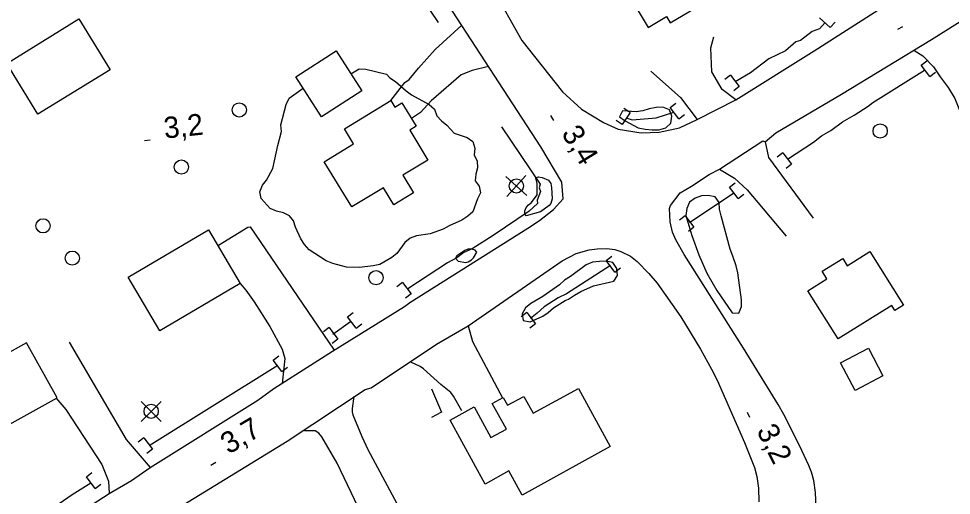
# Model space of a CAD drawing. Extents: x 336540 to 340074, y 5572036 to 5573747.
# Drawn here: x 338325.8 to 338457.2, y 5572614.3 to 5572681.4 of the extents above; entities that cross this region are included whole.
import ezdxf

# ---------------------------------------------------------------- set-up
doc = ezdxf.new("R2010")
doc.units = 0
for name, color, linetype in [('Niveau 19', 7, 'Continuous'), ('Niveau 2', 7, 'Continuous'), ('Niveau 21', 7, 'Continuous'), ('Niveau 26', 7, 'Continuous'), ('Niveau 3', 7, 'Continuous'), ('Niveau 31', 7, 'Continuous'), ('Niveau 36', 7, 'Continuous'), ('Niveau 37', 7, 'Continuous'), ('Niveau 4', 7, 'Continuous')]:
    doc.layers.add(name, color=color, linetype=linetype)

msp = doc.modelspace()

# ---------------------------------------------------------------- linework, layer by layer
at = {"layer": 'Niveau 19'}
for points in [[(338378.29, 5572669.88), (338380.23, 5572672.44), (338380.87, 5572672.87), (338382.16, 5572674.46), (338384.51, 5572677.07), (338388.27, 5572680.48)], [(338426.89, 5572669.97), (338424.96, 5572671.42), (338423.51, 5572673.91), (338423.36, 5572677.3), (338423.8, 5572678.84)], [(338451.97, 5572676.97), (338453.24, 5572676.19), (338454.73, 5572674.65), (338455.66, 5572673.21), (338456.8, 5572671.73), (338457.72, 5572670.18), (338459.49, 5572665.88)], [(338392.03, 5572674.7), (338389.71, 5572674.13), (338388.19, 5572673.49), (338383.97, 5572669.85), (338382.44, 5572668.22), (338381.18, 5572667.37)], [(338414.88, 5572674.03), (338419.09, 5572670.32), (338421.43, 5572667.21)], [(338431.03, 5572664.07), (338431.47, 5572661.88), (338437.77, 5572653.33)], [(338424.6, 5572660.21), (338426.68, 5572658.96), (338428.46, 5572657.32), (338433.97, 5572650.79)], [(338353.99, 5572649.53), (338358.11, 5572652.08), (338358.45, 5572652.09), (338370.3, 5572634.77)], [(338357.03, 5572644.12), (338357.85, 5572643.21), (338359.01, 5572641.55), (338361.24, 5572638.08), (338362.96, 5572634.89), (338363.33, 5572633.59), (338362.96, 5572630.08)], [(338389.18, 5572638.16), (338389.77, 5572635.99), (338394.01, 5572628.04)], [(338332.93, 5572635.9), (338340.96, 5572622.16), (338344.36, 5572618.25)], [(338388.29, 5572626.23), (338387.12, 5572628.26), (338386.72, 5572628.79), (338385.33, 5572629.92), (338382.86, 5572632.13), (338382.41, 5572632.45), (338381.08, 5572633.07)], [(338373.05, 5572628.21), (338372.82, 5572626.55), (338372.83, 5572626.05), (338372.92, 5572625.64), (338374.19, 5572622.58), (338375.05, 5572620.77), (338380.15, 5572611.26)], [(338331.06, 5572628.02), (338332.49, 5572626.38), (338337.56, 5572618.64), (338338.51, 5572616.29), (338338.58, 5572614.6)], [(338374.15, 5572611.69), (338370.7, 5572618.84), (338368.57, 5572622.56), (338368.11, 5572623.09), (338367.59, 5572623.38), (338366.1, 5572623.42)]]:
    msp.add_lwpolyline(points, dxfattribs=at)
at = {"layer": 'Niveau 2'}
for points in [[(338372.64, 5572673.65), (338373.79, 5572674.36), (338374.75, 5572674.32), (338377.64, 5572673.6), (338378.15, 5572673.1), (338378.95, 5572672.56), (338380.44, 5572671.24), (338381.19, 5572670.69), (338383.69, 5572669.34), (338384.44, 5572668.68), (338384.74, 5572667.73), (338385.43, 5572667.02), (338386.17, 5572666.41), (338387.21, 5572665.31), (338389.02, 5572664.68), (338389.82, 5572664.13), (338390.12, 5572663.18), (338390.03, 5572662.22), (338390.44, 5572661.39), (338390.46, 5572660.43), (338390.25, 5572659.53), (338390.15, 5572658.57), (338390.73, 5572657.85), (338390.92, 5572656.9), (338390.48, 5572656.05), (338389.84, 5572654.23), (338389.12, 5572653.6), (338388.29, 5572653.07), (338386.5, 5572652.25), (338385.66, 5572651.78), (338383.82, 5572651.12), (338381.9, 5572650.85), (338381.01, 5572650.5), (338380.23, 5572649.92), (338379.13, 5572648.37), (338378.41, 5572647.8), (338376.74, 5572646.8), (338375.79, 5572646.61), (338373.87, 5572646.4), (338372.01, 5572646.42), (338370.09, 5572646.94), (338369.18, 5572647.31), (338366.78, 5572648.89), (338366.09, 5572649.61), (338365.57, 5572650.44), (338364.86, 5572652.05), (338364.56, 5572652.95), (338363.99, 5572653.67), (338363.13, 5572654.1), (338362.17, 5572654.3), (338361.26, 5572654.67), (338359.99, 5572656.11), (338359.81, 5572657.06), (338360.18, 5572657.97), (338360.73, 5572658.66), (338361.66, 5572660.31), (338362.33, 5572663.58), (338362.85, 5572665.51), (338362.78, 5572666.46), (338363.51, 5572669.35), (338363.95, 5572670.2), (338365.93, 5572671.61)], [(338413.1, 5572666.06), (338414.12, 5572665.85), (338415.08, 5572665.76), (338416.04, 5572665.78), (338417, 5572666.03), (338417.72, 5572666.72), (338417.87, 5572667.68), (338417.51, 5572668.57), (338416.6, 5572668.95), (338415.64, 5572668.93), (338414.69, 5572668.74), (338413.79, 5572668.44), (338412.84, 5572668.3), (338410.92, 5572668.43), (338410.48, 5572667.58), (338411.28, 5572667.03), (338413.1, 5572666.06)], [(338398.89, 5572658.21), (338398.71, 5572659.02), (338399.06, 5572659.17), (338399.61, 5572659.06), (338400.48, 5572658.69), (338400.79, 5572658.23), (338400.92, 5572657.64), (338401.01, 5572656.04), (338400.81, 5572655.4), (338400.57, 5572655.11), (338399.37, 5572654.21), (338397.36, 5572653.65), (338397.17, 5572653.95), (338397.15, 5572654.35), (338397.36, 5572654.82), (338397.67, 5572655.21), (338398.1, 5572655.54), (338398.9, 5572656.6), (338398.89, 5572658.21)], [(338426.47, 5572648), (338426.06, 5572648.95), (338424.79, 5572653.65), (338424.6, 5572654.6), (338424.53, 5572655.56), (338423.95, 5572656.33), (338422.98, 5572656.53), (338422.03, 5572656.46), (338421.13, 5572656.16), (338420.35, 5572655.58), (338419.97, 5572654.67), (338419.82, 5572653.71), (338420.66, 5572650.91), (338421.67, 5572648.18), (338422.79, 5572645.61), (338424.19, 5572643.17), (338426.34, 5572640.01), (338427.3, 5572639.97), (338427.68, 5572640.88), (338427.66, 5572641.84), (338427.14, 5572645.65), (338426.95, 5572646.6), (338426.47, 5572648)], [(338387.75, 5572647.27), (338388.85, 5572647.1), (338389.17, 5572647.19), (338389.63, 5572647.46), (338389.9, 5572647.73), (338390.41, 5572648.53), (338390.14, 5572648.81), (338389.66, 5572648.96), (338389.13, 5572648.95), (338388.68, 5572648.77), (338387.59, 5572648.04), (338387.36, 5572647.71), (338387.75, 5572647.27)], [(338404.13, 5572642.5), (338405.02, 5572643.03), (338406.81, 5572643.8), (338409.68, 5572644.48), (338410.22, 5572645.28), (338410.09, 5572646.23), (338409.57, 5572647.07), (338408.61, 5572647.27), (338407.65, 5572647.25), (338406.69, 5572647.12), (338405.8, 5572646.76), (338403.57, 5572645.13), (338402.74, 5572644.61), (338402.02, 5572643.97), (338399.68, 5572642.29), (338398.01, 5572641.3), (338397.23, 5572640.72), (338396.79, 5572639.86), (338396.92, 5572638.91), (338397.88, 5572638.76), (338399.67, 5572639.53), (338400.45, 5572640.06), (338401.18, 5572640.69), (338402.85, 5572641.74), (338403.29, 5572641.92), (338404.13, 5572642.5)]]:
    msp.add_lwpolyline(points, dxfattribs=at)
at = {"layer": 'Niveau 21'}
for points in [[(338373.26, 5572718.45), (338374.89, 5572715.36), (338376.8, 5572712.91), (338392.53, 5572685.78), (338396.74, 5572678.33), (338402.47, 5572671.12), (338405.12, 5572668.69), (338408.25, 5572666.79), (338410.32, 5572665.88), (338413.55, 5572665.34), (338416.09, 5572665.45), (338418.93, 5572666.07), (338421.43, 5572667.21), (338426.89, 5572669.97), (338437.94, 5572676.9), (338452.08, 5572686), (338470.72, 5572697.5)], [(338326.23, 5572606.61), (338338.58, 5572614.6), (338341.73, 5572616.43), (338344.36, 5572618.25), (338359.51, 5572627.73), (338361.8, 5572629.36), (338370.04, 5572634.62), (338380.19, 5572640.9), (338380.96, 5572641.48), (338397.55, 5572651.92), (338399.2, 5572653.02), (338401.18, 5572654.53), (338402.55, 5572656.04), (338402.34, 5572658.4), (338399.42, 5572663.36), (338385.65, 5572684.52), (338376.04, 5572699.47), (338374.44, 5572701.26), (338373.14, 5572703.77), (338371.96, 5572706.52), (338370.87, 5572708.23), (338367.07, 5572715.29)], [(338438.27, 5572610.46), (338438.11, 5572614.71), (338437.88, 5572616.4), (338437.56, 5572617.56), (338437.18, 5572618.54), (338435.86, 5572621.34), (338433.66, 5572625.7), (338432.85, 5572627.12), (338427.97, 5572635.02), (338419.62, 5572648.24), (338418.44, 5572650.29), (338417.94, 5572651.37), (338417.61, 5572652.82), (338417.52, 5572654.67), (338417.66, 5572655.1), (338419.03, 5572656.9), (338420.65, 5572657.85), (338423.11, 5572659.48), (338424.6, 5572660.21), (338430.68, 5572664.21), (338431.03, 5572664.07), (338432.5, 5572665.32), (338441.75, 5572670.8), (338454.45, 5572678.47), (338477.84, 5572693.22)], [(338347.65, 5572612.13), (338363.65, 5572621.96), (338374.66, 5572629.23), (338375.52, 5572629.43), (338384.72, 5572635.59), (338389.18, 5572638.16), (338402.39, 5572647.34), (338404.39, 5572648.34), (338406.22, 5572648.88), (338407.32, 5572649.02), (338408.7, 5572649.05), (338409.81, 5572648.92), (338410.67, 5572648.66), (338412.03, 5572647.98), (338412.96, 5572647.25), (338414.61, 5572645.56), (338415.78, 5572644.18), (338419.12, 5572639.45), (338421.91, 5572634.89), (338423.47, 5572632.08), (338424.23, 5572630.55), (338428.12, 5572621.76), (338429.5, 5572618.26), (338429.82, 5572616.95), (338430.06, 5572615.31), (338430.14, 5572613.41)]]:
    msp.add_lwpolyline(points, dxfattribs=at)
at = {"layer": 'Niveau 26'}
for p, q in [((338440.19, 5572680.19), (338438.69, 5572681.55)), ((338440.19, 5572680.19), (338440.86, 5572680.93)), ((338453, 5572674.88), (338453.79, 5572675.49)), ((338454.22, 5572673.28), (338453, 5572674.88)), ((338426.15, 5572673.48), (338425.35, 5572672.87)), ((338426.15, 5572673.48), (338427.37, 5572671.88)), ((338454.22, 5572673.28), (338455.02, 5572673.89)), ((338427.37, 5572671.88), (338426.58, 5572671.27)), ((338417.64, 5572668.9), (338418.43, 5572669.51)), ((338418.86, 5572667.3), (338417.64, 5572668.9)), ((338411.97, 5572668.22), (338410.88, 5572666.52)), ((338411.97, 5572668.22), (338411.12, 5572668.76)), ((338418.86, 5572667.3), (338419.66, 5572667.91)), ((338410.88, 5572666.52), (338410.03, 5572667.06)), ((338433.52, 5572662.55), (338432.72, 5572661.94)), ((338433.52, 5572662.55), (338434.74, 5572660.95)), ((338434.74, 5572660.95), (338433.95, 5572660.34)), ((338425.99, 5572657.71), (338426.78, 5572658.32)), ((338427.21, 5572656.11), (338425.99, 5572657.71)), ((338427.21, 5572656.11), (338428.01, 5572656.72)), ((338419.76, 5572653.67), (338418.96, 5572653.06)), ((338419.76, 5572653.67), (338420.98, 5572652.07)), ((338420.98, 5572652.07), (338420.19, 5572651.46)), ((338408.63, 5572647.35), (338409.42, 5572647.96)), ((338409.85, 5572645.75), (338408.63, 5572647.35)), ((338409.85, 5572645.75), (338410.65, 5572646.36)), ((338379.92, 5572644.28), (338379.12, 5572643.67)), ((338379.92, 5572644.28), (338381.14, 5572642.68)), ((338381.14, 5572642.68), (338380.35, 5572642.07)), ((338372.17, 5572639.46), (338372.96, 5572640.07)), ((338397.42, 5572640.07), (338396.62, 5572639.46)), ((338397.42, 5572640.07), (338398.64, 5572638.47)), ((338373.39, 5572637.86), (338372.17, 5572639.46)), ((338369.59, 5572637.92), (338368.79, 5572637.31)), ((338369.59, 5572637.92), (338370.81, 5572636.32)), ((338373.39, 5572637.86), (338374.19, 5572638.47)), ((338398.64, 5572638.47), (338397.85, 5572637.86)), ((338370.81, 5572636.32), (338370.02, 5572635.71)), ((338361.69, 5572633.35), (338362.48, 5572633.96)), ((338362.91, 5572631.75), (338361.69, 5572633.35)), ((338362.91, 5572631.75), (338363.71, 5572632.36)), ((338343.48, 5572622.41), (338342.68, 5572621.8)), ((338343.48, 5572622.41), (338344.7, 5572620.81)), ((338344.7, 5572620.81), (338343.91, 5572620.2)), ((338335.37, 5572616.9), (338336.16, 5572617.51)), ((338336.59, 5572615.3), (338335.37, 5572616.9)), ((338336.59, 5572615.3), (338337.39, 5572615.91))]:
    msp.add_line(p, q, dxfattribs=at)
at = {"layer": 'Niveau 3'}
for p, q in [((338449.69, 5572679.92), (338450.42, 5572680.29)), ((338400.76, 5572667.76), (338401.19, 5572667.06)), ((338343.55, 5572664.26), (338344.35, 5572664.34)), ((338428.46, 5572626.02), (338428.82, 5572625.31)), ((338352.93, 5572618.58), (338353.62, 5572618.99))]:
    msp.add_line(p, q, dxfattribs=at)
at = {"layer": 'Niveau 31'}
for points in [[(338423.03, 5572686.01), (338419.01, 5572692.75), (338410.17, 5572687.48), (338414.52, 5572680.18), (338417.1, 5572681.72), (338417.64, 5572680.81), (338421.85, 5572683.31), (338421.16, 5572684.47), (338423.22, 5572685.69), (338423.03, 5572686.01)], [(338338.72, 5572674.22), (338328.55, 5572667.96), (338324.15, 5572675.11), (338334.32, 5572681.37), (338338.72, 5572674.22)], [(338374.18, 5572671.26), (338368.5, 5572667.61), (338364.88, 5572673.24), (338370.56, 5572676.89), (338374.18, 5572671.26)], [(338372.76, 5572654.91), (338368.88, 5572661.27), (338373, 5572663.78), (338371.72, 5572665.89), (338378.29, 5572669.88), (338378.84, 5572668.97), (338379.84, 5572669.58), (338381.85, 5572666.28), (338380.94, 5572665.73), (338383.5, 5572661.5), (338379.97, 5572659.37), (338381.47, 5572656.88), (338378.68, 5572655.2), (338377.24, 5572657.6), (338372.76, 5572654.91)], [(338357.03, 5572644.12), (338345.71, 5572637.49), (338341.28, 5572645.05), (338352.6, 5572651.68), (338357.03, 5572644.12)], [(338441.3, 5572636.33), (338437.02, 5572643.11), (338439.71, 5572644.81), (338439.06, 5572645.85), (338441.94, 5572647.65), (338442.58, 5572646.63), (338445.78, 5572648.64), (338450.51, 5572641.1), (338449.29, 5572640.34), (338448.86, 5572641.03), (338441.3, 5572636.33)], [(338320.24, 5572621.93), (338331.24, 5572628.03), (338326.95, 5572635.77), (338315.95, 5572629.67), (338320.24, 5572621.93)], [(338441.63, 5572632.98), (338445.55, 5572635.03), (338447.6, 5572631.12), (338443.68, 5572629.07), (338441.63, 5572632.98)], [(338409.19, 5572621.21), (338396.77, 5572614.36), (338394.9, 5572617.75), (338391.57, 5572615.91), (338386.61, 5572624.89), (338389.99, 5572626.76), (338392.38, 5572622.44), (338394.56, 5572623.64), (338392.57, 5572627.25), (338394.11, 5572628.1), (338394.72, 5572626.99), (338397.01, 5572628.25), (338398.32, 5572625.87), (338404.69, 5572629.38), (338409.19, 5572621.21)]]:
    msp.add_lwpolyline(points, dxfattribs=at)
at = {"layer": 'Niveau 36'}
for p, q in [((338397.44, 5572656.52), (338394.47, 5572659.21)), ((338394.61, 5572656.38), (338397.3, 5572659.35)), ((338345.91, 5572624.72), (338343.09, 5572627.54)), ((338343.09, 5572624.72), (338345.91, 5572627.54))]:
    msp.add_line(p, q, dxfattribs=at)
for centre in [(338356.91, 5572668.57), (338447.22, 5572665.6), (338348.76, 5572660.53), (338395.96, 5572657.87), (338329.27, 5572652.25), (338333.39, 5572647.71), (338376.18, 5572644.95), (338344.5, 5572626.15)]:
    msp.add_circle(centre, 1, dxfattribs=at)
at = {"layer": 'Niveau 37'}
msp.add_lwpolyline([(338384.01, 5572629.32), (338385.42, 5572626.01), (338384, 5572625.26)], dxfattribs=at)
msp.add_lwpolyline([(338384.01, 5572629.32), (338385.42, 5572626.01), (338384, 5572625.26)], dxfattribs=at)
at = {"layer": 'Niveau 4'}
for points in [[(338372.49, 5572699.32), (338384.96, 5572680.87)], [(338439.45, 5572680.87), (338438.65, 5572679.99), (338437.64, 5572679.6), (338436.01, 5572678.35), (338435.34, 5572678.16), (338433.87, 5572676.89), (338431.55, 5572675.78), (338428.93, 5572673.8), (338426.78, 5572672.52)], [(338434.18, 5572661.65), (338437.81, 5572664.02), (338438.96, 5572664.91), (338440.27, 5572665.65), (338441.92, 5572666.91), (338443.56, 5572667.83), (338445.53, 5572669.1), (338446.19, 5572669.63), (338453.46, 5572674.18)], [(338411.43, 5572667.46), (338412.29, 5572667.15), (338415.66, 5572667.46), (338418.16, 5572668.25)], [(338393.88, 5572666.17), (338399.3, 5572658.11), (338399.17, 5572657.58), (338399.35, 5572657.09), (338398.9, 5572655.88), (338398.92, 5572655.38), (338397.78, 5572654.3), (338392.68, 5572650.87), (338389.73, 5572649.03), (338388.55, 5572648.48), (338387.58, 5572647.75), (338386.25, 5572647.03), (338380.65, 5572643.39)], [(338420.35, 5572652.73), (338426.61, 5572656.92)], [(338409.23, 5572646.65), (338403.02, 5572642.66), (338401.86, 5572642.11), (338399.89, 5572640.83), (338398.91, 5572639.95), (338397.93, 5572639.22)], [(338370.1, 5572636.99), (338372.57, 5572638.8)], [(338362.35, 5572632.59), (338344.22, 5572621.3)], [(338335.99, 5572616.02), (338333.35, 5572614.38), (338331.54, 5572613.11), (338328.23, 5572611.28), (338324.6, 5572609.08), (338322.64, 5572607.64), (338317.97, 5572604.76)]]:
    msp.add_lwpolyline(points, dxfattribs=at)

# ---------------------------------------------------------------- texts
at = {"layer": 'Niveau 3'}
for s, rotation, p in [('3,2    ', 5.8894, (338346.42, 5572664.53)), ('3,4    ', 301.3394, (338402.23, 5572665.27)), ('3,7    ', 30.6985, (338355.42, 5572620.03)), ('3,2    ', 296.8904, (338429.74, 5572623.43))]:
    msp.add_text(s, height=3, rotation=rotation, dxfattribs=at).set_placement(p)

doc.saveas('drawing.dxf')
